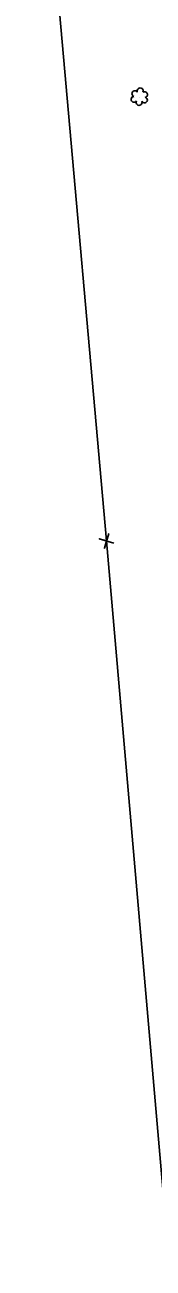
# Model space of a CAD drawing. Extents: x 3040896 to 3051146, y 687568 to 732976.
# Drawn here: x 3045612.5 to 3045654.4, y 713760.1 to 714165.9 of the extents above; entities that cross this region are included whole.
import ezdxf

# ---------------------------------------------------------------- set-up
doc = ezdxf.new("R2010")
doc.units = 0
for name, color, linetype in [('Exist Property Corner CELL', 7, 'Continuous'), ('Exist Right of Way Easement Line', 7, 'Continuous'), ('Exist Vegetation Shrub CELL', 7, 'Continuous')]:
    doc.layers.add(name, color=color, linetype=linetype)

msp = doc.modelspace()

# ---------------------------------------------------------------- linework, layer by layer
at = {"layer": 'Exist Property Corner CELL'}
msp.add_line((3045639.16, 713997.43), (3045639.16, 713997.43), dxfattribs=at)
msp.add_lwpolyline([(3045641.56, 713996.72), (3045636.77, 713998.15), (3045639.16, 713997.43), (3045638.44, 713995.04), (3045639.88, 713999.83)], dxfattribs=at)
at = {"layer": 'Exist Right of Way Easement Line'}
for p, q in [((3045639.16, 713997.43), (3045612.46, 714296.76)), ((3045665.09, 713698.61), (3045639.16, 713997.43))]:
    msp.add_line(p, q, dxfattribs=at)
at = {"layer": 'Exist Vegetation Shrub CELL'}
msp.add_line((3045649.92, 714142.24), (3045649.92, 714142.24), dxfattribs=at)
for centre, radius, start, end in [((3045648.43, 714143.36), 0.968, 35.8908, 245.4216), ((3045650.14, 714144.28), 0.99, 334.8391, 200.4717), ((3045651.59, 714143.1), 0.929, 284.4567, 126.0861), ((3045648.12, 714141.53), 0.955, 95.1099, 327.9534), ((3045649.79, 714140.55), 0.984, 151.2797, 21.387), ((3045651.55, 714141.31), 0.937, 204.9913, 73.4601)]:
    msp.add_arc(centre, radius, start, end, dxfattribs=at)

doc.saveas('drawing.dxf')
